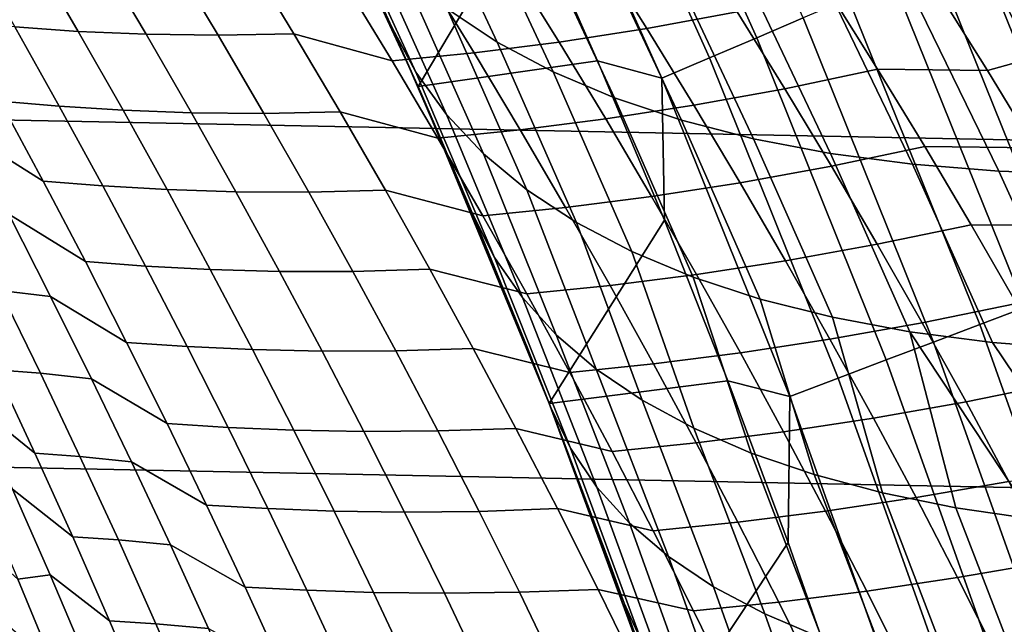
# Model space of a CAD drawing. Header units: metres. Extents: x -32 to 117, y -314 to 32.
# Tile 264 of 380: x 25.08 to 28.51, y 9.74 to 11.84. Entities that reach past the tile are written whole.
import ezdxf

# ---------------------------------------------------------------- set-up
doc = ezdxf.new("R2010")
doc.units = ezdxf.units.M
doc.layers.add('solid_24_501_064_XXX', color=7, linetype='CONTINUOUS')

msp = doc.modelspace()

# ---------------------------------------------------------------- linework, layer by layer
at = {"layer": 'solid_24_501_064_XXX'}
for points in [[(-29.439856, 13.767515, -303.5), (29.963835, 12.586431, -303.5), (30.440569, 11.385158, -303.5), (-29.963835, 12.586431, -303.5)], [(27.808601, 11.848138, -299.605194), (27.308973, 12.958268, -299.605194), (27.149897, 12.882786, -299.559326), (27.646614, 11.779121, -299.559326)], [(27.646614, 11.779121, -299.559326), (27.149897, 12.882786, -299.559326), (26.988228, 12.806073, -299.526428), (27.481989, 11.708982, -299.526428)], [(27.481989, 11.708982, -299.526428), (26.988228, 12.806073, -299.526428), (26.824827, 12.728539, -299.506622), (27.315598, 11.638088, -299.506622)], [(26.591951, 12.794563, -299.5), (25.963486, 12.69279, -299.5), (26.465809, 11.609085, -299.5), (26.847502, 12.24928, -299.5)], [(27.315598, 11.638088, -299.506622), (26.824827, 12.728539, -299.506622), (26.847502, 12.24928, -299.5), (27.091743, 11.699172, -299.5)], [(26.538191, 11.442658, 18.546669), (26.465809, 11.609085, -299.5), (25.963486, 12.69279, -299.5), (26.374184, 11.81577, 18.765921)], [(26.203793, 12.188981, 18.994179), (26.374184, 11.81577, 18.765921), (25.963486, 12.69279, -299.5)], [(-29.963835, 12.586431, -303.5), (30.440569, 11.385158, -303.5), (30.869179, 10.16578, -303.5), (-30.440569, 11.385158, -303.5)], [(26.452911, 12.38175, 21.592363), (26.741959, 11.764094, 21.225582), (26.567047, 11.879932, 20.820597), (26.275736, 12.499201, 21.196331)], [(26.077265, 12.457377, 19.163677), (26.374184, 11.81577, 18.765921), (26.203793, 12.188981, 18.994179)], [(26.166651, 12.298348, 19.582314), (26.457777, 11.659703, 19.194824), (26.374184, 11.81577, 18.765921), (26.077265, 12.457377, 19.163677)], [(26.649157, 12.276868, 21.982895), (26.936823, 11.660644, 21.624773), (26.741959, 11.764094, 21.225582), (26.452911, 12.38175, 21.592363)], [(26.278988, 12.147436, 19.997805), (26.565012, 11.511692, 19.619698), (26.457777, 11.659703, 19.194824), (26.166651, 12.298348, 19.582314)], [(26.863935, 12.184838, 22.366859), (27.151091, 11.569872, 22.017046), (26.936823, 11.660644, 21.624773), (26.649157, 12.276868, 21.982895)], [(27.091743, 11.699172, -299.5), (26.847502, 12.24928, -299.5), (26.465809, 11.609085, -299.5)], [(27.096661, 12.105915, 22.743206), (27.384157, 11.492034, 22.401295), (27.151091, 11.569872, 22.017046), (26.863935, 12.184838, 22.366859)], [(29.016306, 11.004434, -300.017517), (28.549669, 12.163877, -300.017517), (28.413309, 12.10578, -299.911987), (28.877716, 10.951873, -299.911987)], [(26.412579, 12.007833, 20.410952), (26.694389, 11.374741, 20.042107), (26.565012, 11.511692, 19.619698), (26.278988, 12.147436, 19.997805)], [(27.26371, 11.811667, 78.66658), (27.578421, 11.869588, 78.423714), (27.409575, 12.135578, 78.304276), (27.096455, 12.077718, 78.54911)], [(25.05965, 11.816619, 80.990166), (25.280716, 11.801368, 80.655907), (25.121225, 12.074824, 80.545959), (24.901781, 12.091355, 80.881149)], [(27.346699, 12.040313, 23.11091), (27.635372, 11.42735, 22.776442), (27.384157, 11.492034, 22.401295), (27.096661, 12.105915, 22.743206)], [(28.877716, 10.951873, -299.911987), (28.413309, 12.10578, -299.911987), (28.270248, 12.044827, -299.817505), (28.732317, 10.89673, -299.817505)], [(25.280716, 11.801368, 80.655907), (25.517733, 11.79099, 80.332336), (25.356714, 12.063224, 80.221397), (25.121225, 12.074824, 80.545959)], [(25.517733, 11.79099, 80.332336), (25.768839, 11.788033, 80.019203), (25.606327, 12.059155, 79.907173), (25.356714, 12.063224, 80.221397)], [(25.768839, 11.788033, 80.019203), (26.033276, 11.793002, 79.717026), (25.869303, 12.063133, 79.603798), (25.606327, 12.059155, 79.907173)], [(25.869303, 12.063133, 79.603798), (26.033276, 11.793002, 79.717026), (26.375282, 11.698668, 79.471245), (26.212709, 11.965952, 79.358795)], [(26.957668, 11.764117, 78.922379), (27.26371, 11.811667, 78.66658), (27.096455, 12.077718, 78.54911), (26.791985, 12.030411, 78.806717)], [(26.661217, 11.726593, 79.190727), (26.957668, 11.764117, 78.922379), (26.791985, 12.030411, 78.806717), (26.497091, 11.993301, 79.076736)], [(27.613363, 11.988211, 23.468964), (27.904024, 11.376, 23.141432), (27.635372, 11.42735, 22.776442), (27.346699, 12.040313, 23.11091)], [(28.732317, 10.89673, -299.817505), (28.270248, 12.044827, -299.817505), (28.121246, 11.981343, -299.734619), (28.580879, 10.839298, -299.734619)], [(28.451246, 11.665077, 78.136864), (28.786362, 11.758386, 77.93631), (28.61779, 12.026146, 77.814102), (28.284443, 11.932144, 78.017128)], [(26.375282, 11.698668, 79.471245), (26.661217, 11.726593, 79.190727), (26.497091, 11.993301, 79.076736), (26.212709, 11.965952, 79.358795)], [(26.567047, 11.879932, 20.820597), (26.845537, 11.249248, 20.460831), (26.694389, 11.374741, 20.042107), (26.412579, 12.007833, 20.410952)], [(27.895929, 11.949751, 23.816391), (28.189358, 11.338131, 23.495235), (27.904024, 11.376, 23.141432), (27.613363, 11.988211, 23.468964)], [(28.580879, 10.839298, -299.734619), (28.121246, 11.981343, -299.734619), (27.967093, 11.915665, -299.663696), (28.424206, 10.77988, -299.663696)], [(28.193623, 11.925039, 24.152243), (28.490574, 11.313847, 23.836859), (28.189358, 11.338131, 23.495235), (27.895929, 11.949751, 23.816391)], [(27.744267, 11.601646, 78.540787), (28.068321, 11.670039, 78.313293), (27.900862, 11.938188, 78.194099), (27.578421, 11.869588, 78.423714)], [(28.424206, 10.77988, -299.663696), (27.967093, 11.915665, -299.663696), (27.808601, 11.848138, -299.605194), (28.263124, 10.718789, -299.605194)], [(27.900862, 11.938188, 78.194099), (28.068321, 11.670039, 78.313293), (28.451246, 11.665077, 78.136864), (28.284443, 11.932144, 78.017128)], [(28.50563, 11.914143, 24.475599), (28.806824, 11.303217, 24.165342), (28.490574, 11.313847, 23.836859), (28.193623, 11.925039, 24.152243)], [(28.8311, 11.91709, 24.785582), (29.137217, 11.306272, 24.479761), (28.806824, 11.303217, 24.165342), (28.50563, 11.914143, 24.475599)], [(26.741959, 11.764094, 21.225582), (27.018019, 11.135573, 20.874659), (26.845537, 11.249248, 20.460831), (26.567047, 11.879932, 20.820597)], [(27.427969, 11.543739, 78.7817), (27.744267, 11.601646, 78.540787), (27.578421, 11.869588, 78.423714), (27.26371, 11.811667, 78.66658)], [(28.263124, 10.718789, -299.605194), (27.808601, 11.848138, -299.605194), (27.646614, 11.779121, -299.559326), (28.098492, 10.656352, -299.559326)], [(25.0086, 11.558249, 81.440414), (25.214546, 11.540419, 81.096756), (25.05965, 11.816619, 80.990166), (24.855419, 11.83572, 81.334709)], [(25.214546, 11.540419, 81.096756), (25.437222, 11.526402, 80.763428), (25.280716, 11.801368, 80.655907), (25.05965, 11.816619, 80.990166)], [(26.374184, 11.81577, 18.765921), (26.658081, 11.1605, 18.38669), (26.538191, 11.442658, 18.546669)], [(26.457777, 11.659703, 19.194824), (26.732563, 11.013429, 18.808386), (26.658081, 11.1605, 18.38669), (26.374184, 11.81577, 18.765921)], [(27.120361, 11.496018, 79.035683), (27.427969, 11.543739, 78.7817), (27.26371, 11.811667, 78.66658), (26.957668, 11.764117, 78.922379)], [(25.437222, 11.526402, 80.763428), (25.675756, 11.5172, 80.440849), (25.517733, 11.79099, 80.332336), (25.280716, 11.801368, 80.655907)], [(25.675756, 11.5172, 80.440849), (25.928349, 11.515305, 80.128815), (25.768839, 11.788033, 80.019203), (25.517733, 11.79099, 80.332336)], [(25.928349, 11.515305, 80.128815), (26.194242, 11.52121, 79.827843), (26.033276, 11.793002, 79.717026), (25.768839, 11.788033, 80.019203)], [(26.033276, 11.793002, 79.717026), (26.194242, 11.52121, 79.827843), (26.534878, 11.429708, 79.581337), (26.375282, 11.698668, 79.471245)], [(28.098492, 10.656352, -299.559326), (27.646614, 11.779121, -299.559326), (27.481989, 11.708982, -299.526428), (27.931175, 10.592897, -299.526428)], [(26.822359, 11.458147, 79.302353), (27.120361, 11.496018, 79.035683), (26.957668, 11.764117, 78.922379), (26.661217, 11.726593, 79.190727)], [(26.936823, 11.660644, 21.624773), (27.211332, 11.034047, 21.282393), (27.018019, 11.135573, 20.874659), (26.741959, 11.764094, 21.225582)], [(28.615, 11.395957, 78.254227), (28.951876, 11.488483, 78.056137), (28.786362, 11.758386, 77.93631), (28.451246, 11.665077, 78.136864)], [(24.737612, 11.731799, 81.736801), (24.8897, 11.4485, 81.841972), (25.15877, 11.27939, 81.543648), (25.0086, 11.558249, 81.440414)], [(26.534878, 11.429708, 79.581337), (26.822359, 11.458147, 79.302353), (26.661217, 11.726593, 79.190727), (26.375282, 11.698668, 79.471245)], [(27.931175, 10.592897, -299.526428), (27.481989, 11.708982, -299.526428), (27.315598, 11.638088, -299.506622), (27.762064, 10.528762, -299.506622)], [(27.091743, 11.699172, -299.5), (26.465809, 11.609085, -299.5), (26.923016, 10.505289, -299.5), (27.324804, 11.14397, -299.5)], [(27.315598, 11.638088, -299.506622), (27.091743, 11.699172, -299.5), (27.324804, 11.14397, -299.5)], [(26.565012, 11.511692, 19.619698), (26.829554, 10.873854, 19.226521), (26.732563, 11.013429, 18.808386), (26.457777, 11.659703, 19.194824)], [(27.151091, 11.569872, 22.017046), (27.424921, 10.944963, 21.682852), (27.211332, 11.034047, 21.282393), (26.936823, 11.660644, 21.624773)], [(27.762064, 10.528762, -299.506622), (27.315598, 11.638088, -299.506622), (27.324804, 11.14397, -299.5), (27.546446, 10.584263, -299.5)], [(27.907049, 11.331777, 78.655479), (28.23271, 11.399881, 78.430084), (28.068321, 11.670039, 78.313293), (27.744267, 11.601646, 78.540787)], [(28.068321, 11.670039, 78.313293), (28.23271, 11.399881, 78.430084), (28.615, 11.395957, 78.254227), (28.451246, 11.665077, 78.136864)], [(26.928465, 10.491322, 18.026146), (26.923016, 10.505289, -299.5), (26.465809, 11.609085, -299.5), (26.845943, 10.700718, 18.136217)], [(26.658081, 11.1605, 18.38669), (26.845943, 10.700718, 18.136217), (26.465809, 11.609085, -299.5)], [(26.538191, 11.442658, 18.546669), (26.658081, 11.1605, 18.38669), (26.465809, 11.609085, -299.5)], [(27.384157, 11.492034, 22.401295), (27.658167, 10.86858, 22.074881), (27.424921, 10.944963, 21.682852), (27.151091, 11.569872, 22.017046)], [(27.58917, 11.27396, 78.894432), (27.907049, 11.331777, 78.655479), (27.744267, 11.601646, 78.540787), (27.427969, 11.543739, 78.7817)], [(25.15877, 11.27939, 81.543648), (25.366415, 11.262787, 81.200882), (25.214546, 11.540419, 81.096756), (25.0086, 11.558249, 81.440414)], [(25.366415, 11.262787, 81.200882), (25.590687, 11.24996, 80.868492), (25.437222, 11.526402, 80.763428), (25.214546, 11.540419, 81.096756)], [(27.280005, 11.22614, 79.146599), (27.58917, 11.27396, 78.894432), (27.427969, 11.543739, 78.7817), (27.120361, 11.496018, 79.035683)], [(25.590687, 11.24996, 80.868492), (25.83073, 11.241884, 80.546921), (25.675756, 11.5172, 80.440849), (25.437222, 11.526402, 80.763428)], [(25.83073, 11.241884, 80.546921), (26.084799, 11.240999, 80.235985), (25.928349, 11.515305, 80.128815), (25.675756, 11.5172, 80.440849)], [(26.084799, 11.240999, 80.235985), (26.352144, 11.247785, 79.936234), (26.194242, 11.52121, 79.827843), (25.928349, 11.515305, 80.128815)], [(26.194242, 11.52121, 79.827843), (26.352144, 11.247785, 79.936234), (26.691439, 11.159101, 79.689034), (26.534878, 11.429708, 79.581337)], [(26.694389, 11.374741, 20.042107), (26.94792, 10.744224, 19.642345), (26.829554, 10.873854, 19.226521), (26.565012, 11.511692, 19.619698)], [(26.980459, 11.187989, 79.411598), (27.280005, 11.22614, 79.146599), (27.120361, 11.496018, 79.035683), (26.822359, 11.458147, 79.302353)], [(27.635372, 11.42735, 22.776442), (27.910395, 10.805117, 22.457344), (27.658167, 10.86858, 22.074881), (27.384157, 11.492034, 22.401295)], [(24.8897, 11.4485, 81.841972), (25.038683, 11.163828, 81.944603), (25.30587, 10.999173, 81.644402), (25.15877, 11.27939, 81.543648)], [(26.691439, 11.159101, 79.689034), (26.980459, 11.187989, 79.411598), (26.822359, 11.458147, 79.302353), (26.534878, 11.429708, 79.581337)], [(27.904024, 11.376, 23.141432), (28.180876, 10.754758, 22.829136), (27.910395, 10.805117, 22.457344), (27.635372, 11.42735, 22.776442)], [(28.0667, 11.060001, 78.767738), (28.393963, 11.127739, 78.544449), (28.23271, 11.399881, 78.430084), (27.907049, 11.331777, 78.655479)], [(28.23271, 11.399881, 78.430084), (28.393963, 11.127739, 78.544449), (28.775637, 11.124805, 78.369179), (28.615, 11.395957, 78.254227)], [(-30.440569, 11.385158, -303.5), (30.869179, 10.16578, -303.5), (31.248901, 8.930613, -303.5), (-30.869179, 10.16578, -303.5)], [(26.845537, 11.249248, 20.460831), (27.087336, 10.624898, 20.054714), (26.94792, 10.744224, 19.642345), (26.694389, 11.374741, 20.042107)], [(28.189358, 11.338131, 23.495235), (28.468826, 10.717649, 23.18918), (28.180876, 10.754758, 22.829136), (27.904024, 11.376, 23.141432)], [(27.747252, 11.002353, 79.004738), (28.0667, 11.060001, 78.767738), (27.907049, 11.331777, 78.655479), (27.58917, 11.27396, 78.894432)], [(28.490574, 11.313847, 23.836859), (28.773415, 10.693897, 23.536436), (28.468826, 10.717649, 23.18918), (28.189358, 11.338131, 23.495235)], [(28.806824, 11.303217, 24.165342), (29.093758, 10.683572, 23.8699), (28.773415, 10.693897, 23.536436), (28.490574, 11.313847, 23.836859)], [(25.30587, 10.999173, 81.644402), (25.5152, 10.983755, 81.302536), (25.366415, 11.262787, 81.200882), (25.15877, 11.27939, 81.543648)], [(25.5152, 10.983755, 81.302536), (25.741056, 10.972072, 80.971085), (25.590687, 11.24996, 80.868492), (25.366415, 11.262787, 81.200882)], [(27.436537, 10.954508, 79.255089), (27.747252, 11.002353, 79.004738), (27.58917, 11.27396, 78.894432), (27.280005, 11.22614, 79.146599)], [(25.741056, 10.972072, 80.971085), (25.982599, 10.965075, 80.650513), (25.83073, 11.241884, 80.546921), (25.590687, 11.24996, 80.868492)], [(25.982599, 10.965075, 80.650513), (26.238132, 10.965147, 80.340698), (26.084799, 11.240999, 80.235985), (25.83073, 11.241884, 80.546921)], [(26.238132, 10.965147, 80.340698), (26.506918, 10.972756, 80.04216), (26.352144, 11.247785, 79.936234), (26.084799, 11.240999, 80.235985)], [(26.352144, 11.247785, 79.936234), (26.506918, 10.972756, 80.04216), (26.844906, 10.886872, 79.794312), (26.691439, 11.159101, 79.689034)], [(27.018019, 11.135573, 20.874659), (27.247416, 10.516204, 20.462496), (27.087336, 10.624898, 20.054714), (26.845537, 11.249248, 20.460831)], [(27.135454, 10.916146, 79.518417), (27.436537, 10.954508, 79.255089), (27.280005, 11.22614, 79.146599), (26.980459, 11.187989, 79.411598)], [(25.008814, 10.8987, 82.405022), (25.184507, 10.877817, 82.044662), (25.038683, 11.163828, 81.944603), (24.864887, 11.185933, 82.305779)], [(25.038683, 11.163828, 81.944603), (25.184507, 10.877817, 82.044662), (25.449854, 10.717629, 81.742653), (25.30587, 10.999173, 81.644402)], [(26.658081, 11.1605, 18.38669), (26.928465, 10.491322, 18.026146), (26.845943, 10.700718, 18.136217)], [(26.732563, 11.013429, 18.808386), (26.997204, 10.348504, 18.455816), (26.928465, 10.491322, 18.026146), (26.658081, 11.1605, 18.38669)], [(26.844906, 10.886872, 79.794312), (27.135454, 10.916146, 79.518417), (26.980459, 11.187989, 79.411598), (26.691439, 11.159101, 79.689034)], [(27.546446, 10.584263, -299.5), (27.324804, 11.14397, -299.5), (26.923016, 10.505289, -299.5)], [(27.211332, 11.034047, 21.282393), (27.427721, 10.418441, 20.864561), (27.247416, 10.516204, 20.462496), (27.018019, 11.135573, 20.874659)], [(28.22316, 10.786345, 78.877541), (28.552011, 10.853632, 78.656342), (28.393963, 11.127739, 78.544449), (28.0667, 11.060001, 78.767738)], [(28.393963, 11.127739, 78.544449), (28.552011, 10.853632, 78.656342), (28.933092, 10.851642, 78.481682), (28.775637, 11.124805, 78.369179)], [(27.902149, 10.728943, 79.112587), (28.22316, 10.786345, 78.877541), (28.0667, 11.060001, 78.767738), (27.747252, 11.002353, 79.004738)], [(27.424921, 10.944963, 21.682852), (27.627754, 10.331879, 21.259806), (27.427721, 10.418441, 20.864561), (27.211332, 11.034047, 21.282393)], [(25.449854, 10.717629, 81.742653), (25.660851, 10.703352, 81.40168), (25.5152, 10.983755, 81.302536), (25.30587, 10.999173, 81.644402)], [(26.829554, 10.873854, 19.226521), (27.089043, 10.213222, 18.882656), (26.997204, 10.348504, 18.455816), (26.732563, 11.013429, 18.808386)], [(27.589895, 10.681145, 79.36113), (27.902149, 10.728943, 79.112587), (27.747252, 11.002353, 79.004738), (27.436537, 10.954508, 79.255089)], [(25.660851, 10.703352, 81.40168), (25.888275, 10.692766, 81.071175), (25.741056, 10.972072, 80.971085), (25.5152, 10.983755, 81.302536)], [(25.888275, 10.692766, 81.071175), (26.131304, 10.686798, 80.751617), (25.982599, 10.965075, 80.650513), (25.741056, 10.972072, 80.971085)], [(26.131304, 10.686798, 80.751617), (26.388292, 10.687776, 80.442909), (26.238132, 10.965147, 80.340698), (25.982599, 10.965075, 80.650513)], [(26.388292, 10.687776, 80.442909), (26.658508, 10.696152, 80.145599), (26.506918, 10.972756, 80.04216), (26.238132, 10.965147, 80.340698)], [(26.506918, 10.972756, 80.04216), (26.658508, 10.696152, 80.145599), (26.99522, 10.61305, 79.897141), (26.844906, 10.886872, 79.794312)], [(27.287287, 10.642643, 79.622787), (27.589895, 10.681145, 79.36113), (27.436537, 10.954508, 79.255089), (27.135454, 10.916146, 79.518417)], [(27.658167, 10.86858, 22.074881), (27.846962, 10.256756, 21.647142), (27.627754, 10.331879, 21.259806), (27.424921, 10.944963, 21.682852)], [(24.994312, 10.622587, 82.872826), (25.149551, 10.610196, 82.501671), (25.008814, 10.8987, 82.405022), (24.85578, 10.912045, 82.77713)], [(25.149551, 10.610196, 82.501671), (25.327118, 10.5905, 82.142136), (25.184507, 10.877817, 82.044662), (25.008814, 10.8987, 82.405022)], [(26.99522, 10.61305, 79.897141), (27.287287, 10.642643, 79.622787), (27.135454, 10.916146, 79.518417), (26.844906, 10.886872, 79.794312)], [(25.184507, 10.877817, 82.044662), (25.327118, 10.5905, 82.142136), (25.590668, 10.434789, 81.838371), (25.449854, 10.717629, 81.742653)], [(26.94792, 10.744224, 19.642345), (27.203062, 10.087551, 19.307077), (27.089043, 10.213222, 18.882656), (26.829554, 10.873854, 19.226521)], [(27.910395, 10.805117, 22.457344), (28.084745, 10.193279, 22.025499), (27.846962, 10.256756, 21.647142), (27.658167, 10.86858, 22.074881)], [(28.376362, 10.510831, 78.98484), (28.706791, 10.577583, 78.765724), (28.552011, 10.853632, 78.656342), (28.22316, 10.786345, 78.877541)], [(28.994156, 9.679671, -299.734619), (28.580879, 10.839298, -299.734619), (28.424206, 10.77988, -299.663696), (28.835217, 9.62661, -299.663696)], [(24.7817, 10.798403, 83.199326), (24.918657, 10.502847, 83.294418), (25.129637, 10.331928, 82.965927), (24.994312, 10.622587, 82.872826)], [(28.053801, 10.453752, 79.217941), (28.376362, 10.510831, 78.98484), (28.22316, 10.786345, 78.877541), (27.902149, 10.728943, 79.112587)], [(28.180876, 10.754758, 22.829136), (28.340445, 10.141623, 22.393839), (28.084745, 10.193279, 22.025499), (27.910395, 10.805117, 22.457344)], [(28.835217, 9.62661, -299.663696), (28.424206, 10.77988, -299.663696), (28.263124, 10.718789, -299.605194), (28.671806, 9.572055, -299.605194)], [(28.180876, 10.754758, 22.829136), (28.468826, 10.717649, 23.18918), (28.902735, 10.074309, 23.096434), (28.613358, 10.10193, 22.751144)], [(28.180876, 10.754758, 22.829136), (28.613358, 10.10193, 22.751144), (28.340445, 10.141623, 22.393839)], [(25.590668, 10.434789, 81.838371), (25.80331, 10.421609, 81.498299), (25.660851, 10.703352, 81.40168), (25.449854, 10.717629, 81.742653)], [(27.087336, 10.624898, 20.054714), (27.33894, 9.971848, 19.727884), (27.203062, 10.087551, 19.307077), (26.94792, 10.744224, 19.642345)], [(27.740017, 10.406076, 79.464684), (28.053801, 10.453752, 79.217941), (27.902149, 10.728943, 79.112587), (27.589895, 10.681145, 79.36113)], [(28.671806, 9.572055, -299.605194), (28.263124, 10.718789, -299.605194), (28.098492, 10.656352, -299.559326), (28.504791, 9.516297, -299.559326)], [(28.468826, 10.717649, 23.18918), (28.773415, 10.693897, 23.536436), (29.207773, 10.058838, 23.428751), (28.902735, 10.074309, 23.096434)], [(25.80331, 10.421609, 81.498299), (26.032288, 10.412074, 81.168747), (25.888275, 10.692766, 81.071175), (25.660851, 10.703352, 81.40168)], [(26.032288, 10.412074, 81.168747), (26.276789, 10.407085, 80.850197), (26.131304, 10.686798, 80.751617), (25.888275, 10.692766, 81.071175)], [(26.276789, 10.407085, 80.850197), (26.535221, 10.408914, 80.542603), (26.388292, 10.687776, 80.442909), (26.131304, 10.686798, 80.751617)], [(26.535221, 10.408914, 80.542603), (26.806854, 10.417999, 80.246521), (26.658508, 10.696152, 80.145599), (26.388292, 10.687776, 80.442909)], [(26.658508, 10.696152, 80.145599), (26.806854, 10.417999, 80.246521), (27.142324, 10.33766, 79.99749), (26.99522, 10.61305, 79.897141)], [(27.435896, 10.367505, 79.72467), (27.740017, 10.406076, 79.464684), (27.589895, 10.681145, 79.36113), (27.287287, 10.642643, 79.622787)], [(27.142324, 10.33766, 79.99749), (27.435896, 10.367505, 79.72467), (27.287287, 10.642643, 79.622787), (26.99522, 10.61305, 79.897141)], [(28.504791, 9.516297, -299.559326), (28.098492, 10.656352, -299.559326), (27.931175, 10.592897, -299.526428), (28.335056, 9.459632, -299.526428)], [(25.129637, 10.331928, 82.965927), (25.28705, 10.320456, 82.595726), (25.149551, 10.610196, 82.501671), (24.994312, 10.622587, 82.872826)], [(25.28705, 10.320456, 82.595726), (25.466465, 10.301905, 82.237007), (25.327118, 10.5905, 82.142136), (25.149551, 10.610196, 82.501671)], [(27.247416, 10.516204, 20.462496), (27.496292, 9.866439, 20.143885), (27.33894, 9.971848, 19.727884), (27.087336, 10.624898, 20.054714)], [(25.327118, 10.5905, 82.142136), (25.466465, 10.301905, 82.237007), (25.728256, 10.15068, 81.931549), (25.590668, 10.434789, 81.838371)], [(27.546446, 10.584263, -299.5), (26.923016, 10.505289, -299.5), (27.334114, 9.383799, -299.5), (27.756554, 10.020325, -299.5)], [(27.762064, 10.528762, -299.506622), (27.546446, 10.584263, -299.5), (27.756554, 10.020325, -299.5)], [(28.335056, 9.459632, -299.526428), (27.931175, 10.592897, -299.526428), (27.762064, 10.528762, -299.506622), (28.163498, 9.402357, -299.506622)], [(28.526241, 10.233479, 79.0896), (28.858236, 10.299614, 78.872566), (28.706791, 10.577583, 78.765724), (28.376362, 10.510831, 78.98484)], [(27.386856, 9.228765, 17.414402), (27.334114, 9.383799, -299.5), (26.923016, 10.505289, -299.5), (27.184538, 9.808713, 17.684036)], [(27.128628, 9.962306, 17.758688), (27.184538, 9.808713, 17.684036), (26.923016, 10.505289, -299.5)], [(26.928465, 10.491322, 18.026146), (27.128628, 9.962306, 17.758688), (26.923016, 10.505289, -299.5)], [(27.427721, 10.418441, 20.864561), (27.674673, 9.771621, 20.553905), (27.496292, 9.866439, 20.143885), (27.247416, 10.516204, 20.462496)], [(28.163498, 9.402357, -299.506622), (27.762064, 10.528762, -299.506622), (27.756554, 10.020325, -299.5), (27.955215, 9.451938, -299.5)], [(28.202143, 10.176804, 79.320778), (28.526241, 10.233479, 79.0896), (28.376362, 10.510831, 78.98484), (28.053801, 10.453752, 79.217941)], [(24.918657, 10.502847, 83.294418), (25.052317, 10.206103, 83.386841), (25.261703, 10.040099, 83.056412), (25.129637, 10.331928, 82.965927)], [(26.928465, 10.491322, 18.026146), (27.184538, 9.808713, 17.684036), (27.128628, 9.962306, 17.758688)], [(26.997204, 10.348504, 18.455816), (27.247509, 9.670951, 18.122272), (27.184538, 9.808713, 17.684036), (26.928465, 10.491322, 18.026146)], [(27.886843, 10.129327, 79.565727), (28.202143, 10.176804, 79.320778), (28.053801, 10.453752, 79.217941), (27.740017, 10.406076, 79.464684)], [(25.728256, 10.15068, 81.931549), (25.942528, 10.138554, 81.592369), (25.80331, 10.421609, 81.498299), (25.590668, 10.434789, 81.838371)], [(25.942528, 10.138554, 81.592369), (26.17304, 10.130023, 81.263771), (26.032288, 10.412074, 81.168747), (25.80331, 10.421609, 81.498299)], [(26.17304, 10.130023, 81.263771), (26.418997, 10.125962, 80.946236), (26.276789, 10.407085, 80.850197), (26.032288, 10.412074, 81.168747)], [(26.418997, 10.125962, 80.946236), (26.678858, 10.128588, 80.639755), (26.535221, 10.408914, 80.542603), (26.276789, 10.407085, 80.850197)], [(26.678858, 10.128588, 80.639755), (26.951899, 10.138325, 80.344894), (26.806854, 10.417999, 80.246521), (26.535221, 10.408914, 80.542603)], [(26.806854, 10.417999, 80.246521), (26.951899, 10.138325, 80.344894), (27.286158, 10.060726, 80.095337), (27.142324, 10.33766, 79.99749)], [(27.627754, 10.331879, 21.259806), (27.873581, 9.687662, 20.956787), (27.674673, 9.771621, 20.553905), (27.427721, 10.418441, 20.864561)], [(27.581223, 10.090755, 79.824051), (27.886843, 10.129327, 79.565727), (27.740017, 10.406076, 79.464684), (27.435896, 10.367505, 79.72467)], [(27.089043, 10.213222, 18.882656), (27.334175, 9.540746, 18.557577), (27.247509, 9.670951, 18.122272), (26.997204, 10.348504, 18.455816)], [(27.286158, 10.060726, 80.095337), (27.581223, 10.090755, 79.824051), (27.435896, 10.367505, 79.72467), (27.142324, 10.33766, 79.99749)], [(25.261703, 10.040099, 83.056412), (25.421255, 10.029506, 82.687149), (25.28705, 10.320456, 82.595726), (25.129637, 10.331928, 82.965927)], [(25.421255, 10.029506, 82.687149), (25.602491, 10.012063, 82.329247), (25.466465, 10.301905, 82.237007), (25.28705, 10.320456, 82.595726)], [(25.466465, 10.301905, 82.237007), (25.602491, 10.012063, 82.329247), (25.862568, 9.865331, 82.022163), (25.728256, 10.15068, 81.931549)], [(27.846962, 10.256756, 21.647142), (28.092453, 9.6148, 21.351395), (27.873581, 9.687662, 20.956787), (27.627754, 10.331879, 21.259806)], [(28.084745, 10.193279, 22.025499), (28.330669, 9.553241, 21.736609), (28.092453, 9.6148, 21.351395), (27.846962, 10.256756, 21.647142)], [(28.347111, 9.89812, 79.421051), (28.672733, 9.954311, 79.191795), (28.526241, 10.233479, 79.0896), (28.202143, 10.176804, 79.320778)], [(25.070126, 9.892698, 83.868729), (25.182627, 9.908202, 83.476562), (25.052317, 10.206103, 83.386841), (24.942835, 10.190663, 83.780403)], [(25.052317, 10.206103, 83.386841), (25.182627, 9.908202, 83.476562), (25.390459, 9.747129, 83.144279), (25.261703, 10.040099, 83.056412)], [(27.203062, 10.087551, 19.307077), (27.443808, 9.419765, 18.990356), (27.334175, 9.540746, 18.557577), (27.089043, 10.213222, 18.882656)], [(-30.869179, 10.16578, -303.5), (31.248901, 8.930613, -303.5), (31.579252, 7.6812, -303.5), (-31.248901, 8.930613, -303.5)], [(28.030312, 9.850917, 79.664223), (28.347111, 9.89812, 79.421051), (28.202143, 10.176804, 79.320778), (27.886843, 10.129327, 79.565727)], [(28.340445, 10.141623, 22.393839), (28.587559, 9.503159, 22.111343), (28.330669, 9.553241, 21.736609), (28.084745, 10.193279, 22.025499)], [(25.862568, 9.865331, 82.022163), (26.078445, 9.854214, 81.683876), (25.942528, 10.138554, 81.592369), (25.728256, 10.15068, 81.931549)], [(26.078445, 9.854214, 81.683876), (26.310476, 9.84664, 81.356224), (26.17304, 10.130023, 81.263771), (25.942528, 10.138554, 81.592369)], [(26.310476, 9.84664, 81.356224), (26.557873, 9.843457, 81.039703), (26.418997, 10.125962, 80.946236), (26.17304, 10.130023, 81.263771)], [(26.557873, 9.843457, 81.039703), (26.819147, 9.846825, 80.734344), (26.678858, 10.128588, 80.639755), (26.418997, 10.125962, 80.946236)], [(26.819147, 9.846825, 80.734344), (27.093578, 9.857155, 80.440704), (26.951899, 10.138325, 80.344894), (26.678858, 10.128588, 80.639755)], [(26.951899, 10.138325, 80.344894), (27.093578, 9.857155, 80.440704), (27.426662, 9.782271, 80.190659), (27.286158, 10.060726, 80.095337)], [(27.723204, 9.812419, 79.920891), (28.030312, 9.850917, 79.664223), (27.886843, 10.129327, 79.565727), (27.581223, 10.090755, 79.824051)], [(28.613358, 10.10193, 22.751144), (28.862396, 9.464693, 22.474543), (28.587559, 9.503159, 22.111343), (28.340445, 10.141623, 22.393839)], [(27.33894, 9.971848, 19.727884), (27.576088, 9.308359, 19.419361), (27.443808, 9.419765, 18.990356), (27.203062, 10.087551, 19.307077)], [(27.426662, 9.782271, 80.190659), (27.723204, 9.812419, 79.920891), (27.581223, 10.090755, 79.824051), (27.286158, 10.060726, 80.095337)], [(24.909868, 10.036593, 84.221169), (25.034573, 9.733139, 84.308296), (25.194071, 9.593647, 83.954376), (25.070126, 9.892698, 83.868729)], [(25.390459, 9.747129, 83.144279), (25.552116, 9.737377, 82.775948), (25.421255, 10.029506, 82.687149), (25.261703, 10.040099, 83.056412)], [(25.552116, 9.737377, 82.775948), (25.735146, 9.721004, 82.418854), (25.602491, 10.012063, 82.329247), (25.421255, 10.029506, 82.687149)], [(25.602491, 10.012063, 82.329247), (25.735146, 9.721004, 82.418854), (25.993551, 9.578769, 82.110199), (25.862568, 9.865331, 82.022163)], [(27.955215, 9.451938, -299.5), (27.756554, 10.020325, -299.5), (27.334114, 9.383799, -299.5)], [(27.496292, 9.866439, 20.143885), (27.730637, 9.20685, 19.843348), (27.576088, 9.308359, 19.419361), (27.33894, 9.971848, 19.727884)], [(28.488646, 9.617723, 79.518745), (28.815773, 9.673349, 79.291389), (28.672733, 9.954311, 79.191795), (28.347111, 9.89812, 79.421051)], [(25.194071, 9.593647, 83.954376), (25.309534, 9.609173, 83.563583), (25.182627, 9.908202, 83.476562), (25.070126, 9.892698, 83.868729)], [(25.182627, 9.908202, 83.476562), (25.309534, 9.609173, 83.563583), (25.515856, 9.453047, 83.2295), (25.390459, 9.747129, 83.144279)], [(28.170359, 9.570871, 79.760139), (28.488646, 9.617723, 79.518745), (28.347111, 9.89812, 79.421051), (28.030312, 9.850917, 79.664223)], [(25.993551, 9.578769, 82.110199), (26.211012, 9.568617, 81.772804), (26.078445, 9.854214, 81.683876), (25.862568, 9.865331, 82.022163)], [(26.211012, 9.568617, 81.772804), (26.44454, 9.561952, 81.446098), (26.310476, 9.84664, 81.356224), (26.078445, 9.854214, 81.683876)], [(26.95603, 9.56365, 80.82634), (27.231838, 9.574513, 80.533913), (27.093578, 9.857155, 80.440704), (26.819147, 9.846825, 80.734344)], [(27.093578, 9.857155, 80.440704), (27.231838, 9.574513, 80.533913), (27.56378, 9.502321, 80.283417), (27.426662, 9.782271, 80.190659)], [(27.674673, 9.771621, 20.553905), (27.907005, 9.115531, 20.261089), (27.730637, 9.20685, 19.843348), (27.496292, 9.866439, 20.143885)], [(24.905005, 9.84875, 84.675117), (25.026304, 9.540545, 84.760513), (25.155863, 9.428625, 84.392685), (25.034573, 9.733139, 84.308296)], [(26.44454, 9.561952, 81.446098), (26.693359, 9.559596, 81.130585), (26.557873, 9.843457, 81.039703), (26.310476, 9.84664, 81.356224)], [(26.693359, 9.559596, 81.130585), (26.95603, 9.56365, 80.82634), (26.819147, 9.846825, 80.734344), (26.557873, 9.843457, 81.039703)], [(27.861782, 9.532518, 80.015167), (28.170359, 9.570871, 79.760139), (28.030312, 9.850917, 79.664223), (27.723204, 9.812419, 79.920891)], [(27.184538, 9.808713, 17.684036), (27.425592, 9.113004, 17.362825), (27.386856, 9.228765, 17.414402)], [(27.247509, 9.670951, 18.122272), (27.480364, 8.985758, 17.792786), (27.425592, 9.113004, 17.362825), (27.184538, 9.808713, 17.684036)], [(27.56378, 9.502321, 80.283417), (27.861782, 9.532518, 80.015167), (27.723204, 9.812419, 79.920891), (27.426662, 9.782271, 80.190659)], [(27.873581, 9.687662, 20.956787), (28.104683, 9.034667, 20.671381), (27.907005, 9.115531, 20.261089), (27.674673, 9.771621, 20.553905)], [(25.515856, 9.453047, 83.2295), (25.679579, 9.444098, 82.862091), (25.552116, 9.737377, 82.775948), (25.390459, 9.747129, 83.144279)], [(25.679579, 9.444098, 82.862091), (25.864372, 9.428754, 82.505798), (25.735146, 9.721004, 82.418854), (25.552116, 9.737377, 82.775948)]]:
    msp.add_3dface(points, dxfattribs=at)

doc.saveas('drawing.dxf')
